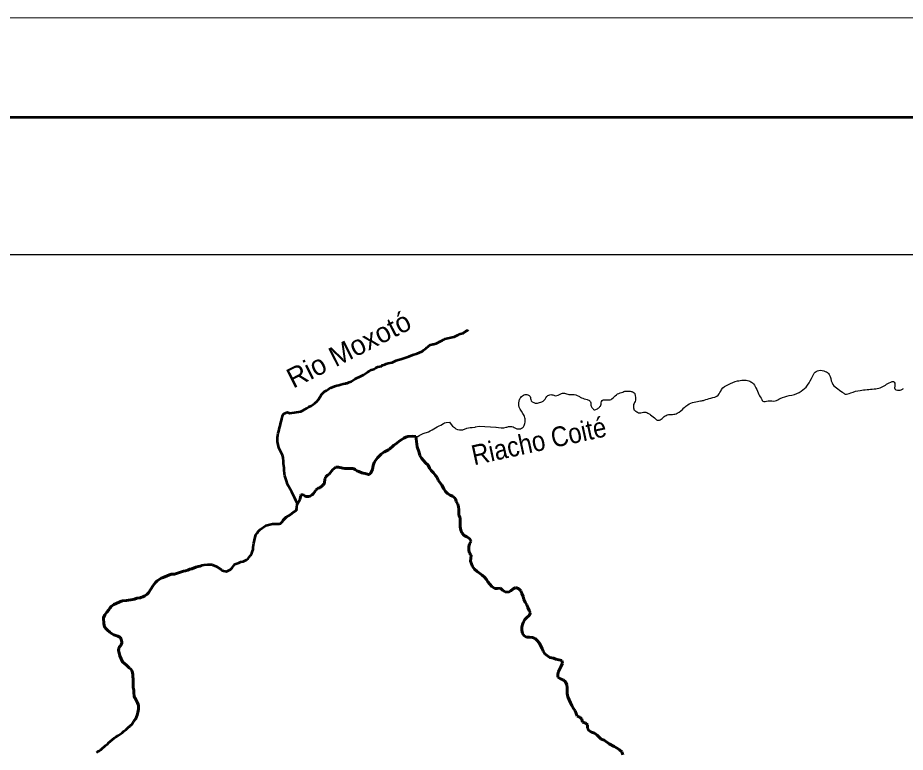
# Model space of a CAD drawing. Extents: x 553962 to 842807, y 8883888 to 9032388.
# Drawn here: x 626649 to 648955, y 9013939 to 9032388 of the extents above; entities that cross this region are included whole.
import ezdxf
from ezdxf.enums import TextEntityAlignment as Align

# ---------------------------------------------------------------- set-up
doc = ezdxf.new("R2010")
doc.units = 0
doc.header["$LTSCALE"] = 150
doc.linetypes.add('LONG_DASH_SHORT_DASH', pattern=[9.9, 6, -1.2, 1.5, -1.2])
for name, color, linetype, lineweight in [('24', 7, 'Continuous', 25), ('3', 7, 'Continuous', 13), ('7', 7, 'LONG_DASH_SHORT_DASH', 60)]:
    doc.layers.add(name, color=color, linetype=linetype, lineweight=lineweight)
doc.layers.add('49', color=7, linetype='Continuous')

msp = doc.modelspace()

# ---------------------------------------------------------------- linework, layer by layer
at = {"layer": '24', "lineweight": 53}
for points in [[(633413.9, 9022478.1), (633421.2, 9022477.1), (633480.4, 9022458.5), (633606.6, 9022474.9), (633658.1, 9022477.9), (633711.2, 9022491.3), (633762.6, 9022500.8), (633814.1, 9022520.8), (633917, 9022578.5), (633968.6, 9022613.4), (634020, 9022642.8), (634070.1, 9022674), (634114.4, 9022705.1), (634164.6, 9022749.5), (634211.6, 9022799.5), (634275.4, 9022905.1), (634276.2, 9022912.6), (634313.5, 9022956), (634360.5, 9022996.6), (634407, 9023028.7), (634463.3, 9023060.8), (634516.2, 9023093.9), (634619.2, 9023138.5), (634669.3, 9023151.8), (634720.7, 9023158.6), (634772.3, 9023177.5), (634823.9, 9023193.7), (634887.8, 9023203.3), (634902.5, 9023207.1), (634926.9, 9023210), (634978.4, 9023232.8), (635028.4, 9023251.7), (635132.8, 9023316), (635288.5, 9023394.6), (635338.7, 9023423), (635440.3, 9023486.3), (635485.1, 9023511.9), (635543.2, 9023541.2), (635595.9, 9023564.9), (635650.6, 9023598), (635699.1, 9023616), (635790.3, 9023636.1), (635793.1, 9023638), (635800.1, 9023649.3), (635819, 9023660.6), (635853.4, 9023668.3), (635876.7, 9023676.8), (635906.5, 9023697.6), (635956.5, 9023710), (636013.3, 9023718.7), (636059.5, 9023732.9), (636105.8, 9023750.9), (636162.5, 9023775.6), (636212.6, 9023793.6), (636275.1, 9023811.7), (636425, 9023859.2), (636478, 9023881.9), (636577.8, 9023919.9), (636690.9, 9023956), (636806.1, 9024008.1), (636823.2, 9024013.8), (636845.9, 9024034.6), (636912.2, 9024085.6), (636934.8, 9024108.2), (636956.3, 9024126.2), (637018.2, 9024171.5), (637057.1, 9024184.8), (637082.8, 9024185.8), (637104.5, 9024187.8), (637134.2, 9024195.4), (637161.3, 9024208.7), (637216.1, 9024229.5), (637230.8, 9024237.1), (637250.3, 9024253.2), (637273.6, 9024257.9), (637295.2, 9024272.1), (637314.4, 9024282.5), (637334, 9024298.6), (637359.5, 9024308.1), (637385.3, 9024320.4), (637537.2, 9024359.4), (637566.8, 9024363.3), (637618.3, 9024376.6), (637671, 9024396.6), (637718.9, 9024421.2), (637745.8, 9024437.2), (637770.3, 9024449.6), (637846.7, 9024469.6), (637851.3, 9024475.2), (637892.7, 9024501.7), (637913.2, 9024518.7), (637958, 9024544.2), (637971.9, 9024555.7)], [(633676.3, 9020181.4), (633676.3, 9020181.4), (633638.7, 9020264), (633612.2, 9020317.5), (633591.7, 9020369.2), (633563.5, 9020419.9), (633539.8, 9020471.5), (633453.9, 9020622.6), (633428.7, 9020672.4), (633401.8, 9020755.1), (633381.4, 9020829.3), (633365.3, 9020880), (633352.2, 9020933.6), (633345.6, 9021033.3), (633345, 9021086.9), (633332.3, 9021186.5), (633331.6, 9021241.1), (633318.4, 9021341.7), (633300.6, 9021397.1), (633254.7, 9021503.2), (633213.2, 9021588.7)], [(629274, 9017743.2), (629381.1, 9017748.3), (629434.5, 9017760.7), (629491.4, 9017765.6), (629537.5, 9017774.2), (629587.5, 9017786.6), (629642.2, 9017809.3), (629725.7, 9017821.8), (629743.8, 9017822.8), (629796.4, 9017840), (629846.5, 9017871.2), (629893.4, 9017902.3), (629935.3, 9017943.9), (629996.6, 9018037.2), (630048.9, 9018124.8), (630080.8, 9018160.6), (630113.1, 9018202.1), (630151.6, 9018240.8), (630254.2, 9018309.8), (630305.7, 9018332.6), (630507.3, 9018408.5), (630590.6, 9018415.3), (630611.9, 9018419.1), (630717.8, 9018458.1), (630816.3, 9018489.4), (630866, 9018499), (630920.7, 9018516.1), (630972.3, 9018535.1), (631025.1, 9018549.3), (631125.3, 9018586.4), (631186.5, 9018602.6), (631229.7, 9018616.8), (631281.3, 9018635.8), (631332.9, 9018645.4), (631418, 9018652.2), (631437.6, 9018655.1), (631504.9, 9018655.3), (631536.1, 9018652.6), (631547.1, 9018648.9), (631646.7, 9018604.1), (631758.6, 9018530.1), (631768.7, 9018519.8), (631780.5, 9018518), (631784.5, 9018507.7), (631788.3, 9018504.8), (631892.4, 9018481.7), (631899.2, 9018482.7), (631945.5, 9018503.5), (631993.7, 9018532.8), (632034.4, 9018569.6), (632106.5, 9018663.9), (632156.3, 9018682.9), (632209.2, 9018700), (632259.2, 9018719), (632312.1, 9018732.3), (632399.5, 9018775.8), (632439.6, 9018808.9), (632466.2, 9018835.3), (632501.5, 9018878.7), (632534.3, 9018936.2), (632553, 9018986.1), (632567.9, 9019034.1), (632569.1, 9019090.5), (632581.5, 9019191.2), (632619.5, 9019345.6), (632634.6, 9019396.4), (632664.3, 9019445.4), (632694.5, 9019486.9), (632744.2, 9019530.3), (632884.7, 9019635.2), (633050.2, 9019677.1), (633151.8, 9019677.4), (633222.6, 9019674.8), (633250.5, 9019683.4), (633294.8, 9019725.8), (633324, 9019767.3), (633357, 9019804.1), (633398.5, 9019840), (633496.1, 9019905.2), (633581.5, 9019968.5), (633647.8, 9020012.9), (633658.1, 9020043.1), (633663.7, 9020077.9), (633660.2, 9020090.1), (633676, 9020172.9), (633676.3, 9020181.4)], [(629194.7, 9016439.5), (629177.5, 9016494.9), (629187.5, 9016554.2), (629195.7, 9016563.6), (629200.5, 9016575.9), (629237.2, 9016624), (629245.2, 9016644.7), (629258.9, 9016658.8), (629261.5, 9016665.4), (629266.8, 9016705.9), (629260.6, 9016749.1), (629228.6, 9016818.6), (629200.8, 9016838.3), (629166.7, 9016852.3), (629065.4, 9016888.6), (629008.7, 9016922.3), (628959.7, 9016958.8), (628908.5, 9017002.8), (628868.8, 9017038.4), (628831.3, 9017088.2), (628817.9, 9017127.6), (628811.2, 9017173.7), (628801.7, 9017305.3), (628806.4, 9017311.9), (628840.5, 9017391), (628865.1, 9017422.1), (628888.6, 9017455.1), (628938, 9017517.3), (628963.8, 9017556), (628982.6, 9017573), (628987.4, 9017593.7), (629000, 9017599.4), (629064.4, 9017648.5), (629274, 9017743.2)], [(629251.8, 9016287.3), (629218.1, 9016364.3), (629194.7, 9016439.5)], [(628628.8, 9013933.2), (628651.1, 9013946.4), (628673.7, 9013962.5), (628695.1, 9013973.8), (628729.5, 9013996.5), (628744.7, 9014007.8), (628779.8, 9014042.7), (628830.1, 9014083.3), (628852.5, 9014106), (628910.2, 9014151.3), (628933.9, 9014174), (629083.1, 9014298.6), (629109.7, 9014314.7), (629174, 9014361), (629226.4, 9014394.1), (629271.5, 9014426.2), (629294, 9014445.1), (629316.4, 9014466.8), (629374.3, 9014513.1), (629388, 9014530), (629412.2, 9014553.6), (629427.9, 9014564), (629444.5, 9014579.1), (629470.7, 9014596.1), (629485.8, 9014608.4), (629530.1, 9014656.5), (629544.5, 9014677.3), (629557.5, 9014702.7), (629568.8, 9014719.7), (629611.6, 9014775.3), (629622.1, 9014794.1), (629637.4, 9014828), (629647.2, 9014866.6), (629660.2, 9014906.2), (629668.7, 9014940.1), (629681.7, 9015019.1), (629682.1, 9015052), (629684.7, 9015087.8), (629681.2, 9015117.8), (629661.9, 9015180.8), (629623.3, 9015244.6), (629598, 9015294.4), (629587.7, 9015308.5), (629574.6, 9015342.3), (629564.7, 9015437.2), (629564.2, 9015501.2), (629551.4, 9015566), (629550.9, 9015690.2), (629547.7, 9015731.5), (629550.5, 9015763.5), (629550.4, 9015794.6), (629544.2, 9015827.5), (629543.7, 9015859.4), (629537.5, 9015892.3), (629533.8, 9015933.7), (629524.4, 9015973.2), (629518.3, 9015976.9), (629516.5, 9015989.1), (629490.5, 9016027.6), (629451.9, 9016059.4), (629382.5, 9016129.8), (629285.4, 9016211.2), (629251.8, 9016287.3)]]:
    msp.add_lwpolyline(points, dxfattribs=at)
at = {"layer": '24'}
for points in [[(636656.2, 9021865), (636684.9, 9021860.4), (636702.2, 9021873.6), (636740.9, 9021895.4), (636792.1, 9021921.9), (636838.7, 9021941.8), (636972.2, 9021990.2), (637015.9, 9022012), (637062.3, 9022041.3), (637193.3, 9022116), (637241.1, 9022134), (637284.8, 9022155.8), (637346, 9022200.2), (637368.3, 9022205), (637375.3, 9022213.5), (637379.5, 9022215.4), (637419.9, 9022224), (637504.2, 9022227.1), (637543.1, 9022171.7), (637575.9, 9022133.2), (637622.8, 9022093), (637661.8, 9022064.9), (637705.5, 9022049), (637750.8, 9022037), (637835.6, 9022037.2), (637934, 9022078.9), (637976.1, 9022088.5), (638019.7, 9022095.2), (638067.9, 9022095.4), (638139.8, 9022101.2), (638145.1, 9022104.1), (638157.6, 9022114.5), (638245.3, 9022132.2), (638672.6, 9022102.2)], [(636652.9, 9021868), (636641.6, 9021870.8), (636559.2, 9021880.9), (636454.2, 9021872.1), (636402.3, 9021849.3), (636354.6, 9021825.7), (636305.7, 9021795.4), (636263.9, 9021766.1), (636146.2, 9021677.3), (636105.2, 9021649), (636073, 9021625.4), (636004.2, 9021562.1), (635963.7, 9021536.6), (635867.3, 9021484.6), (635822.2, 9021456.2), (635780.5, 9021426.9), (635747.3, 9021396.7), (635692.5, 9021336.3), (635636.6, 9021264.7), (635616.1, 9021229.8), (635597.2, 9021191.2), (635584.4, 9021142.2), (635566, 9021043.4), (635559.6, 9021026.5), (635512, 9020943.6), (635480.4, 9020919), (635466.2, 9020917.1), (635380.8, 9020937.5), (635326.8, 9020945.8), (635298.1, 9020960.7), (635224.4, 9020989.6), (635174.2, 9021011.1), (635133.8, 9021040.1), (635075.6, 9021068.1), (634924.4, 9021068.6), (634868.1, 9021065.6), (634816.6, 9021072), (634714.8, 9021096.1), (634640.3, 9021095.8), (634633, 9021094.9), (634564.5, 9021042.9), (634472.5, 9020927.9), (634430.9, 9020895.8), (634394.5, 9020859), (634385.7, 9020847.7), (634383.8, 9020843), (634383.1, 9020829.8), (634371.1, 9020810.9), (634361.3, 9020698.1), (634352.5, 9020683), (634342.1, 9020680.1), (634329, 9020647.2), (634305.8, 9020635.8), (634240.7, 9020580.1), (634199.2, 9020572.4), (634144.7, 9020528.1), (634139.6, 9020509.2), (634131.3, 9020504.5), (634076.6, 9020431.9), (634046.6, 9020405.5), (633987.2, 9020367.7), (633978.5, 9020365.7), (633894.3, 9020363.6), (633891.4, 9020364.5), (633885.4, 9020372), (633871.8, 9020372.9), (633850.3, 9020386), (633845.5, 9020394.5), (633828.1, 9020398.2), (633817.3, 9020409.4), (633770.7, 9020403.6), (633766, 9020385.7), (633755.6, 9020376.3), (633753.8, 9020373.5), (633746.2, 9020297.3), (633676.3, 9020181.4)]]:
    msp.add_lwpolyline(points, dxfattribs=at)
for points in [[(646464.4, 9023111), (646597.9, 9023326), (646667.6, 9023459.6), (646783.8, 9023529.3), (646946.4, 9023506.1), (647045.1, 9023430.6), (647114.8, 9023215.6), (647376.1, 9022983.1), (647445.8, 9022936.6), (647585.1, 9022965.7), (647823.2, 9023029.6), (648171.7, 9023064.5), (648328.4, 9023093.5), (648589.8, 9023238.8), (648659.5, 9023250.4), (648694.3, 9023209.7), (648694.3, 9023064.5), (648758.2, 9023035.4), (648885.9, 9023058.7), (648910.6, 9023071.8)], [(638666.8, 9022105.1), (638926.3, 9022102.2), (638999.8, 9022122.2), (639130, 9022095.5), (639190.1, 9022065.4), (639313.6, 9022075.5), (639347, 9022095.5), (639387.1, 9022169), (639403.7, 9022285.9), (639377, 9022396.2), (639250.2, 9022610), (639250.2, 9022753.6), (639276.9, 9022830.4), (639360.3, 9022907.3), (639440.5, 9022924), (639537.3, 9022850.5), (639540.6, 9022797), (639654.1, 9022710.2), (639764.3, 9022720.2), (639877.8, 9022780.3), (639974.6, 9022897.2), (640074.8, 9022920.6), (640164.9, 9022893.9), (640295.1, 9022944), (640388.6, 9022957.4), (640502.1, 9022924), (640592.2, 9022924), (640749.2, 9022883.9), (640785.9, 9022860.5), (640815.9, 9022843.8), (640962.8, 9022797), (641029.6, 9022760.3), (641042.9, 9022740.2), (641059.6, 9022633.3), (641109.7, 9022563.2), (641136.4, 9022543.1), (641216.5, 9022566.5), (641253.3, 9022593.2), (641266.6, 9022610), (641293.3, 9022630), (641323.4, 9022750.3), (641363.4, 9022787), (641433.5, 9022793.7), (641493.6, 9022787), (641583.8, 9022813.7), (641697.3, 9022920.6), (641827.5, 9022977.4), (641937.7, 9023010.8), (642004.4, 9023010.8), (642084.6, 9022997.5), (642144.6, 9022967.4), (642168, 9022893.9), (642164.7, 9022750.3), (642121.3, 9022650), (642128, 9022589.9), (642134.6, 9022543.1), (642208.1, 9022493), (642248.1, 9022466.3), (642378.3, 9022483), (642481.8, 9022459.6), (642548.6, 9022416.2), (642685.5, 9022306), (642718.9, 9022282.6), (642795.7, 9022289.2), (642892.5, 9022369.4), (643002.6, 9022419.5), (643109.5, 9022426.2), (643223, 9022452.9), (643393.2, 9022586.6), (643486.7, 9022666.7), (643653.6, 9022733.6), (643810.5, 9022763.6), (643904, 9022783.7), (644067.6, 9022833.8), (644254.6, 9022910.6), (644338, 9023047.6), (644511.6, 9023177.9), (644735.3, 9023264.7), (644882.2, 9023284.8), (645025.8, 9023268.1), (645112.6, 9023218), (645202.7, 9023094.3), (645276.1, 9022927.3), (645349.6, 9022797), (645376.3, 9022760.3), (645506.5, 9022767), (645686.2, 9022762.3), (645814, 9022826.2), (646040.5, 9022896), (646290.2, 9022977.3), (646464.4, 9023111)]]:
    msp.add_spline(points, degree=3, dxfattribs=at)
at = {"layer": '24', "lineweight": 53}
msp.add_spline([(633213.2, 9021588.7), (633176.5, 9021739.5), (633198.3, 9021957.3), (633285, 9022315.7), (633329, 9022430.2), (633413.9, 9022478.1)], degree=3, dxfattribs=at)
at = {"layer": '3'}
msp.add_lwpolyline([(842807.3, 9032387.8), (842807.3, 8883887.8), (553961.7, 8883887.8), (553961.7, 9032387.8)], close=True, dxfattribs=at)
at = {"layer": '3', "lineweight": 53}
msp.add_lwpolyline([(840307.3, 9029887.8), (840307.3, 8886387.8), (560211.7, 8886387.8), (560211.7, 9029887.8)], close=True, dxfattribs=at)
at = {"layer": '3', "lineweight": 25}
msp.add_lwpolyline([(563033.9, 9026438.8), (793061.1, 9026438.8), (793495.6, 8889836.8), (563468.3, 8889836.8)], close=True, dxfattribs=at)
at = {"layer": '7'}
for points in [[(636652.9, 9021868), (636641.6, 9021870.8), (636559.2, 9021880.9), (636454.2, 9021872.1), (636402.3, 9021849.3), (636354.6, 9021825.7), (636305.7, 9021795.4), (636263.9, 9021766.1), (636146.2, 9021677.3), (636105.2, 9021649), (636073, 9021625.4), (636004.2, 9021562.1), (635963.7, 9021536.6), (635867.3, 9021484.6), (635822.2, 9021456.2), (635780.5, 9021426.9), (635747.3, 9021396.7), (635692.5, 9021336.3), (635636.6, 9021264.7), (635616.1, 9021229.8), (635597.2, 9021191.2), (635584.4, 9021142.2), (635566, 9021043.4), (635559.6, 9021026.5), (635512, 9020943.6), (635480.4, 9020919), (635466.2, 9020917.1), (635380.8, 9020937.5), (635326.8, 9020945.8), (635298.1, 9020960.7), (635224.4, 9020989.6), (635174.2, 9021011.1), (635133.8, 9021040.1), (635075.6, 9021068.1), (634924.4, 9021068.6), (634868.1, 9021065.6), (634816.6, 9021072), (634714.8, 9021096.1), (634640.3, 9021095.8), (634633, 9021094.9), (634564.5, 9021042.9), (634472.5, 9020927.9), (634430.9, 9020895.8), (634394.5, 9020859), (634385.7, 9020847.7), (634383.8, 9020843), (634383.1, 9020829.8), (634371.1, 9020810.9), (634361.3, 9020698.1), (634352.5, 9020683), (634342.1, 9020680.1), (634329, 9020647.2), (634305.8, 9020635.8), (634240.7, 9020580.1), (634199.2, 9020572.4), (634144.7, 9020528.1), (634139.6, 9020509.2), (634131.3, 9020504.5), (634076.6, 9020431.9), (634046.6, 9020405.5), (633987.2, 9020367.7), (633978.5, 9020365.7), (633894.3, 9020363.6), (633891.4, 9020364.5), (633885.4, 9020372), (633871.8, 9020372.9), (633850.3, 9020386), (633845.5, 9020394.5), (633828.1, 9020398.2), (633817.3, 9020409.4), (633770.7, 9020403.6), (633766, 9020385.7), (633755.6, 9020376.3), (633753.8, 9020373.5), (633746.2, 9020297.3), (633676.3, 9020181.4)], [(638704.2, 9018056.3), (638636.4, 9018051), (638565.9, 9018103.4), (638512.9, 9018158.4), (638467.5, 9018221), (638429.6, 9018278.6), (638384.1, 9018333.6), (638318.6, 9018391.1), (638250.6, 9018436), (638195.2, 9018478.4), (638127.1, 9018538.4), (638081.6, 9018601), (638030.9, 9018738.8), (638035.6, 9018816.7), (638045.4, 9018887), (638002.5, 9018942.1), (637984.6, 9019017.3), (637986.8, 9019100.2), (638006.7, 9019173), (638041.6, 9019238.5), (638006.2, 9019308.6), (637935.7, 9019353.5), (637870.2, 9019383.3), (637807.2, 9019450.8), (637784.3, 9019518.5), (637768.9, 9019603.8), (637768.4, 9019759.5), (637765.6, 9019827.2), (637732.7, 9019892.4), (637732.2, 9020033), (637726.9, 9020100.7), (637706.6, 9020170.9), (637671.2, 9020236), (637648.2, 9020316.3), (637577.7, 9020368.7), (637514.8, 9020396), (637454.3, 9020436), (637403.9, 9020488.5), (637355.9, 9020556), (637307.9, 9020643.7), (637216.9, 9020773.9), (637189.1, 9020836.5), (637151.2, 9020894.1), (637100.7, 9020954.1), (637042.7, 9021016.6), (636994.7, 9021076.7), (636964.3, 9021146.8), (636898.8, 9021209.3), (636797.8, 9021321.9), (636752.3, 9021397), (636734.5, 9021467.2), (636684.8, 9021608.7), (636652.9, 9021875.9)], [(633316.8, 9019757.1), (633324, 9019767.3), (633357, 9019804.1), (633398.5, 9019840), (633496.1, 9019905.2), (633581.5, 9019968.5), (633647.8, 9020012.9), (633658.1, 9020043.1)], [(629274, 9017743.2), (629381.1, 9017748.3), (629434.5, 9017760.7), (629491.4, 9017765.6), (629537.5, 9017774.2), (629587.5, 9017786.6), (629642.2, 9017809.3), (629725.7, 9017821.8), (629743.8, 9017822.8), (629796.4, 9017840), (629846.5, 9017871.2), (629893.4, 9017902.3), (629935.3, 9017943.9), (629996.6, 9018037.2), (630048.9, 9018124.8), (630080.8, 9018160.6), (630113.1, 9018202.1), (630151.6, 9018240.8), (630254.2, 9018309.8), (630305.7, 9018332.6), (630507.3, 9018408.5), (630590.6, 9018415.3), (630611.9, 9018419.1), (630717.8, 9018458.1), (630816.3, 9018489.4), (630866, 9018499), (630920.7, 9018516.1), (630972.3, 9018535.1), (631025.1, 9018549.3), (631125.3, 9018586.4), (631186.5, 9018602.6), (631213.4, 9018611.4)], [(639653.5, 9016800.1), (639585.6, 9016819.9), (639510.2, 9016829.6), (639439.8, 9016831.8), (639379.4, 9016866.7), (639339, 9016921.8), (639318.6, 9017007.1), (639315.8, 9017084.9), (639335.7, 9017150.2), (639360.6, 9017215.6), (639393, 9017276), (639445.6, 9017326.4), (639505.7, 9017374.4), (639538.1, 9017437.3), (639502.7, 9017502.4), (639469.8, 9017575.1), (639444.4, 9017645.2), (639401.5, 9017705.3), (639368.5, 9017778), (639348.2, 9017850.7), (639317.8, 9017925.9), (639297.4, 9017996.1), (639247, 9018043.6), (639169, 9018075.9), (639103.8, 9018040.5), (639046.1, 9017997.5), (638980.9, 9017962.1), (638900.5, 9017964.3), (638835.1, 9018006.7), (638779.6, 9018059.2), (638704.2, 9018056.3)], [(629194.7, 9016439.5), (629177.5, 9016494.9), (629187.5, 9016554.2), (629195.7, 9016563.6), (629200.5, 9016575.9), (629237.2, 9016624), (629245.2, 9016644.7), (629258.9, 9016658.8), (629261.5, 9016665.4), (629266.8, 9016705.9), (629260.6, 9016749.1), (629228.6, 9016818.6), (629200.8, 9016838.3), (629166.7, 9016852.3), (629065.4, 9016888.6), (629008.7, 9016922.3), (628959.7, 9016958.8), (628908.5, 9017002.8), (628868.8, 9017038.4), (628831.3, 9017088.2), (628817.9, 9017127.6), (628811.2, 9017173.7), (628801.7, 9017305.3), (628806.4, 9017311.9), (628840.5, 9017391), (628865.1, 9017422.1), (628888.6, 9017455.1), (628938, 9017517.3), (628963.8, 9017556), (628982.6, 9017573), (628987.4, 9017593.7), (629000, 9017599.4), (629064.4, 9017648.5), (629274, 9017743.2)], [(641855.1, 9013874.8), (641829.7, 9013952.5), (641771.7, 9014002.5), (641713.8, 9014044.9), (641640.8, 9014087.2), (641512.4, 9014146.9), (641383.9, 9014239.3), (641316, 9014271.6), (641260.5, 9014321.6), (641210.1, 9014371.6), (641144.6, 9014416.5), (641071.7, 9014443.8), (641003.7, 9014483.7), (640965.8, 9014543.8), (640965.5, 9014626.6), (640912.5, 9014674.1), (640844.6, 9014691.4), (640824.2, 9014771.6), (640776.3, 9014821.6), (640713.4, 9014849), (640683, 9014911.6), (640660.2, 9014976.8), (640614.7, 9015039.3), (640579.2, 9015117), (640541.3, 9015177.1), (640508.4, 9015254.8), (640472.9, 9015332.5), (640455.1, 9015415.2), (640454.5, 9015560.8), (640451.7, 9015636.1), (640416.3, 9015703.8), (640355.8, 9015758.8), (640287.9, 9015781.1), (640227.4, 9015828.5), (640219.6, 9015903.8), (640236.9, 9015971.6), (640304.3, 9016102.5), (640336.7, 9016177.9), (640326.4, 9016245.7), (640251, 9016257.9), (640175.5, 9016277.7), (640112.6, 9016305), (640024.6, 9016322.2), (639961.7, 9016357.1), (639898.7, 9016409.5), (639855.7, 9016474.6), (639827.8, 9016547.3), (639754.4, 9016687.6), (639704, 9016747.6), (639653.5, 9016800.1)], [(629251.8, 9016287.3), (629218.1, 9016364.3), (629194.7, 9016439.5)], [(629568.8, 9014719.7), (629611.6, 9014775.3), (629622.1, 9014794.1), (629637.4, 9014828), (629647.2, 9014866.6), (629660.2, 9014906.2), (629668.7, 9014940.1), (629681.7, 9015019.1), (629682.1, 9015052), (629684.7, 9015087.8), (629681.2, 9015117.8), (629661.9, 9015180.8), (629623.3, 9015244.6), (629598, 9015294.4), (629587.7, 9015308.5), (629574.6, 9015342.3), (629564.7, 9015437.2), (629564.2, 9015501.2), (629551.4, 9015566), (629550.9, 9015690.2), (629547.7, 9015731.5), (629550.5, 9015763.5), (629550.4, 9015794.6), (629544.2, 9015827.5), (629543.7, 9015859.4), (629537.5, 9015892.3), (629533.8, 9015933.7), (629524.4, 9015973.2), (629518.3, 9015976.9), (629516.5, 9015989.1), (629490.5, 9016027.6), (629451.9, 9016059.4), (629382.5, 9016129.8), (629285.4, 9016211.2), (629251.8, 9016287.3)]]:
    msp.add_lwpolyline(points, dxfattribs=at)

# ---------------------------------------------------------------- texts
at = {"layer": '49'}
msp.add_text('Rio Moxotó', height=500, rotation=26.825, dxfattribs=at).set_placement((635080.7, 9023830.7), align=Align.CENTER)
at = {"layer": '49', "width": 0.9}
msp.add_text('Riacho Coité', height=500, rotation=12.335, dxfattribs=at).set_placement((639799.3, 9021513.7), align=Align.CENTER)

doc.saveas('drawing.dxf')
